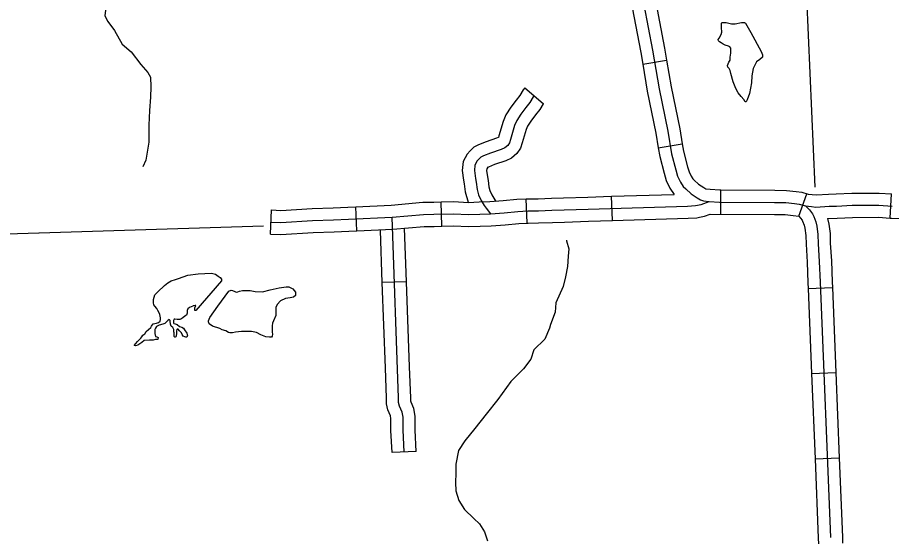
# Model space of a CAD drawing. Extents: x -5566 to 1759129, y -3726 to 731467.
# Drawn here: x -4572.86 to -4531.81, y 346.92 to 371.32 of the extents above; entities that cross this region are included whole.
import ezdxf

# ---------------------------------------------------------------- set-up
doc = ezdxf.new("R2010")
doc.units = 0
doc.layers.add('Default', color=7, linetype='Continuous')

msp = doc.modelspace()

# ---------------------------------------------------------------- linework, layer by layer
at = {"layer": 'Default'}
for p, q in [((-4543.494, 369.126), (-4542.37, 369.317)), ((-4549.027, 368.01), (-4548.163, 367.267)), ((-4542.76, 365.186), (-4541.636, 365.374)), ((-4539.825, 362.072), (-4539.818, 363.212)), ((-4536.157, 361.97), (-4535.778, 363.023)), ((-4531.876, 361.891), (-4531.805, 363.028)), ((-4552.933, 361.507), (-4552.96, 362.646)), ((-4548.918, 361.654), (-4548.969, 362.792)), ((-4544.918, 361.771), (-4544.954, 362.91)), ((-4560.979, 361.131), (-4560.927, 362.268)), ((-4556.922, 361.282), (-4556.975, 362.42)), ((-4554.585, 358.894), (-4555.724, 358.853)), ((-4535.722, 358.58), (-4534.584, 358.626)), ((-4535.56, 354.573), (-4534.422, 354.62)), ((-4554.131, 350.92), (-4555.269, 350.868)), ((-4535.397, 350.567), (-4534.259, 350.613))]:
    msp.add_line(p, q, dxfattribs=at)
for points in [[(-4536.736, 393.734), (-4535.4, 363.344)], [(-4543.217, 373.317), (-4543.128, 373.04), (-4542.88, 372.03), (-4542.465, 369.876), (-4542.37, 369.317)], [(-4544.302, 372.968), (-4544.225, 372.73), (-4543.993, 371.786), (-4543.586, 369.673), (-4543.494, 369.126)], [(-4568.726, 371.658), (-4568.755, 371.403), (-4568.622, 371.123), (-4568.312, 370.709), (-4567.942, 370.058), (-4567.529, 369.704), (-4567.071, 369.112), (-4566.746, 368.728), (-4566.613, 368.506), (-4566.598, 368.063), (-4566.613, 367.575), (-4566.657, 366.94), (-4566.687, 366.249), (-4566.687, 365.968), (-4566.687, 365.45), (-4566.79, 364.889), (-4566.834, 364.608), (-4566.967, 364.298)], [(-4543.437, 371.908), (-4543.026, 369.775), (-4542.718, 367.959), (-4542.315, 365.981)], [(-4539.377, 369.319), (-4539.386, 369.457), (-4539.36, 369.636), (-4539.36, 369.765), (-4539.36, 369.868), (-4539.394, 369.936), (-4539.463, 369.962), (-4539.617, 370.013), (-4539.72, 370.065), (-4539.814, 370.125), (-4539.883, 370.176), (-4539.925, 370.219), (-4539.942, 370.279), (-4539.9, 370.348), (-4539.814, 370.519), (-4539.771, 370.63), (-4539.797, 370.853), (-4539.797, 370.99), (-4539.797, 371.05), (-4539.78, 371.076), (-4539.754, 371.076), (-4539.574, 371.076), (-4539.317, 371.025), (-4539.154, 371.025), (-4538.846, 371.076), (-4538.718, 371.076), (-4538.658, 371.05), (-4538.409, 370.605), (-4537.921, 369.722), (-4537.87, 369.568), (-4537.87, 369.457), (-4537.99, 369.337), (-4538.144, 369.234), (-4538.212, 369.114), (-4538.307, 368.917)], [(-4543.494, 369.126), (-4543.278, 367.855), (-4542.875, 365.877), (-4542.76, 365.186)], [(-4542.37, 369.317), (-4542.158, 368.064), (-4541.755, 366.084), (-4541.636, 365.374)], [(-4538.307, 368.917), (-4538.341, 368.745), (-4538.367, 368.574), (-4538.375, 368.248), (-4538.478, 367.743), (-4538.589, 367.443), (-4538.632, 367.357), (-4538.675, 367.357), (-4538.743, 367.46), (-4538.863, 367.606), (-4539.009, 367.777), (-4539.12, 367.983), (-4539.24, 368.291), (-4539.36, 368.677), (-4539.386, 368.831), (-4539.437, 368.925), (-4539.489, 368.985), (-4539.514, 369.054), (-4539.454, 369.217), (-4539.377, 369.319)], [(-4549.027, 368.01), (-4549.106, 367.918), (-4549.264, 367.649), (-4549.437, 367.437), (-4549.683, 367.1), (-4549.917, 366.749), (-4550.049, 366.424), (-4550.249, 365.752), (-4550.27, 365.683), (-4550.284, 365.672), (-4550.355, 365.638), (-4550.845, 365.474), (-4551.205, 365.327), (-4551.302, 365.278)], [(-4548.595, 367.639), (-4548.641, 367.586), (-4548.795, 367.322), (-4548.986, 367.089), (-4549.216, 366.774), (-4549.411, 366.481), (-4549.511, 366.236), (-4549.704, 365.585), (-4549.755, 365.424), (-4549.836, 365.305), (-4549.972, 365.19), (-4550.14, 365.109), (-4550.647, 364.939), (-4550.97, 364.808), (-4551.097, 364.744), (-4551.19, 364.659), (-4551.263, 364.574), (-4551.371, 364.37), (-4551.4, 364.125), (-4551.348, 363.751), (-4551.322, 363.581), (-4551.275, 363.237), (-4551.203, 362.986), (-4551.083, 362.719), (-4550.938, 362.48), (-4550.842, 362.354), (-4550.642, 362.093)], [(-4548.163, 367.267), (-4548.176, 367.253), (-4548.326, 366.996), (-4548.536, 366.74), (-4548.749, 366.449), (-4548.905, 366.214), (-4548.972, 366.047), (-4549.16, 365.418), (-4549.237, 365.173), (-4549.408, 364.92), (-4549.66, 364.708), (-4549.926, 364.58), (-4550.449, 364.405), (-4550.734, 364.288), (-4550.792, 364.259)], [(-4542.315, 365.981), (-4542.136, 364.909), (-4541.932, 364.151), (-4541.852, 363.86), (-4541.714, 363.578), (-4541.587, 363.38), (-4541.468, 363.259), (-4541.213, 363.032), (-4540.927, 362.845), (-4540.775, 362.748), (-4540.636, 362.699), (-4540.37, 362.671), (-4539.89, 362.642), (-4537.297, 362.625), (-4536.77, 362.618), (-4536.361, 362.579), (-4536.136, 362.543), (-4535.844, 362.458), (-4535.663, 362.269), (-4535.51, 362.091), (-4535.453, 361.962), (-4535.356, 361.713), (-4535.314, 361.51), (-4535.26, 361.122), (-4535.249, 360.684), (-4535.196, 359.846), (-4535.164, 358.87), (-4534.677, 346.865)], [(-4551.302, 365.278), (-4551.422, 365.218), (-4551.601, 365.056), (-4551.737, 364.896), (-4551.924, 364.543), (-4551.974, 364.119), (-4551.911, 363.669), (-4551.886, 363.5), (-4551.834, 363.119), (-4551.693, 362.628)], [(-4542.76, 365.186), (-4542.694, 364.788), (-4542.482, 364.001), (-4542.387, 363.658), (-4542.211, 363.297), (-4542.02, 363.001)], [(-4541.636, 365.374), (-4541.579, 365.03), (-4541.382, 364.3), (-4541.317, 364.063), (-4541.217, 363.858), (-4541.139, 363.737), (-4541.075, 363.671), (-4540.866, 363.485), (-4540.619, 363.324), (-4540.525, 363.264), (-4540.511, 363.259), (-4540.323, 363.239), (-4539.872, 363.212), (-4539.818, 363.212)], [(-4550.772, 364.27), (-4550.78, 364.262), (-4550.788, 364.252), (-4550.818, 364.197), (-4550.826, 364.131), (-4550.784, 363.832), (-4550.758, 363.661), (-4550.717, 363.354), (-4550.667, 363.183), (-4550.578, 362.985), (-4550.389, 362.674)], [(-4544.954, 362.91), (-4542.02, 363.001)], [(-4539.818, 363.212), (-4537.291, 363.195), (-4536.739, 363.187), (-4536.289, 363.144), (-4536.011, 363.1), (-4535.715, 363.013)], [(-4535.715, 363.013), (-4535.35, 362.975), (-4534.758, 363.009), (-4534.413, 363.023), (-4533.67, 363.057), (-4532.387, 363.064), (-4531.805, 363.028)], [(-4560.953, 361.699), (-4560.489, 361.678), (-4559, 361.775), (-4558.01, 361.805), (-4557.315, 361.834), (-4555.265, 361.93), (-4553.794, 362.063), (-4553.297, 362.068), (-4552.379, 362.09), (-4551.674, 362.057), (-4551.151, 362.076), (-4550.642, 362.093), (-4549.997, 362.141), (-4549.36, 362.204), (-4548.885, 362.226), (-4548.393, 362.229), (-4547.756, 362.252), (-4547.188, 362.272), (-4546.058, 362.306), (-4541.387, 362.451), (-4541.013, 362.472), (-4540.744, 362.52), (-4540.37, 362.671)], [(-4556.975, 362.42), (-4555.304, 362.499), (-4553.823, 362.633), (-4553.306, 362.638), (-4552.96, 362.646)], [(-4552.96, 362.646), (-4552.373, 362.66), (-4551.671, 362.627), (-4551.17, 362.645), (-4550.672, 362.662), (-4550.047, 362.708), (-4549.401, 362.773), (-4548.969, 362.792)], [(-4548.969, 362.792), (-4548.899, 362.795), (-4548.405, 362.798), (-4547.777, 362.821), (-4547.206, 362.842), (-4546.075, 362.875), (-4544.954, 362.91)], [(-4560.927, 362.268), (-4560.495, 362.249), (-4559.027, 362.344), (-4558.03, 362.374), (-4557.341, 362.403), (-4556.975, 362.42)], [(-4535.844, 362.458), (-4535.57, 362.426), (-4535.364, 362.404), (-4534.73, 362.44), (-4534.388, 362.454), (-4533.656, 362.487), (-4532.403, 362.495), (-4531.776, 362.455)], [(-4531.876, 361.891), (-4531.804, 361.886), (-4531.431, 361.872), (-4530.987, 361.941), (-4530.621, 362.005), (-4530.34, 362.029), (-4529.976, 362.065), (-4527.825, 362.142)], [(-4554.7, 350.894), (-4554.747, 351.909), (-4554.747, 352.526), (-4554.794, 352.768), (-4554.919, 353.05), (-4554.958, 353.214), (-4554.958, 353.432), (-4555.265, 361.93)], [(-4548.918, 361.654), (-4548.87, 361.656), (-4548.381, 361.659), (-4547.736, 361.683), (-4547.169, 361.703), (-4546.04, 361.736), (-4544.918, 361.771)], [(-4544.918, 361.771), (-4541.362, 361.882), (-4540.947, 361.905), (-4540.829, 361.926)], [(-4540.829, 361.926), (-4540.586, 361.97), (-4540.323, 362.076)], [(-4540.323, 362.076), (-4537.303, 362.055), (-4536.801, 362.049), (-4536.432, 362.013), (-4536.157, 361.97)], [(-4536.157, 361.97), (-4535.996, 361.783), (-4535.979, 361.744), (-4535.904, 361.551), (-4535.875, 361.412), (-4535.829, 361.075), (-4535.818, 360.658), (-4535.765, 359.819), (-4535.733, 358.85), (-4535.722, 358.58)], [(-4534.807, 361.867), (-4534.363, 361.885), (-4533.641, 361.918), (-4532.42, 361.925), (-4531.876, 361.891)], [(-4534.807, 361.867), (-4534.752, 361.608), (-4534.692, 361.168), (-4534.68, 360.709), (-4534.627, 359.874), (-4534.595, 358.891), (-4534.584, 358.626)], [(-4575.39, 361.081), (-4561.304, 361.517)], [(-4556.922, 361.282), (-4555.226, 361.362), (-4553.766, 361.494), (-4553.287, 361.499), (-4552.933, 361.507)], [(-4555.724, 358.853), (-4555.812, 361.309)], [(-4554.585, 358.894), (-4554.676, 361.412)], [(-4552.933, 361.507), (-4552.386, 361.52), (-4551.677, 361.487), (-4551.131, 361.507), (-4550.611, 361.524), (-4549.948, 361.573), (-4549.319, 361.636), (-4548.918, 361.654)], [(-4560.979, 361.131), (-4560.484, 361.108), (-4558.973, 361.206), (-4557.989, 361.235), (-4557.29, 361.265), (-4556.922, 361.282)], [(-4547.077, 360.854), (-4547.074, 360.821), (-4546.969, 360.444), (-4547.001, 360.099), (-4547.029, 359.618), (-4547.112, 359.118), (-4547.231, 358.666), (-4547.581, 357.9), (-4547.599, 357.468), (-4547.821, 356.88), (-4547.877, 356.713), (-4548.096, 356.197), (-4548.611, 355.697), (-4548.747, 355.258), (-4549.087, 354.796), (-4549.68, 354.203), (-4550.302, 353.357), (-4550.854, 352.674), (-4551.376, 351.992), (-4551.856, 351.411), (-4552.143, 350.966), (-4552.272, 350.314), (-4552.271, 349.894), (-4552.286, 349.452), (-4552.264, 349.072), (-4552.133, 348.604), (-4551.868, 348.194), (-4551.427, 347.768), (-4551.167, 347.511), (-4550.918, 347.131), (-4550.789, 346.716)], [(-4565.302, 359.054), (-4564.865, 359.203), (-4564.381, 359.265), (-4563.756, 359.296), (-4563.561, 359.25), (-4563.428, 359.164), (-4563.335, 359.093), (-4563.272, 359.008), (-4563.272, 358.937), (-4564.482, 357.539), (-4564.537, 357.547), (-4564.537, 357.61), (-4564.529, 357.664), (-4564.482, 357.774), (-4564.521, 357.781), (-4564.607, 357.766), (-4564.631, 357.75), (-4564.787, 357.688), (-4564.857, 357.617), (-4564.888, 357.547), (-4564.888, 357.461), (-4564.888, 357.414), (-4564.919, 357.321), (-4564.998, 357.274), (-4565.091, 357.204), (-4565.185, 357.133), (-4565.24, 357.125), (-4565.357, 357.125), (-4565.466, 357.133), (-4565.497, 357.141), (-4565.528, 357.071), (-4565.528, 356.961), (-4565.521, 356.93), (-4565.45, 356.922), (-4565.364, 356.883), (-4565.255, 356.79), (-4565.146, 356.758), (-4565.068, 356.711), (-4565.016, 356.632), (-4564.914, 356.483), (-4564.885, 356.414), (-4564.873, 356.368), (-4564.888, 356.329), (-4564.912, 356.29), (-4564.958, 356.282), (-4565.005, 356.298), (-4565.076, 356.337), (-4565.122, 356.407), (-4565.161, 356.485), (-4565.247, 356.587), (-4565.31, 356.665), (-4565.357, 356.665), (-4565.38, 356.649), (-4565.396, 356.579), (-4565.396, 356.516), (-4565.396, 356.477), (-4565.411, 356.337), (-4565.419, 356.305), (-4565.458, 356.282), (-4565.466, 356.282), (-4565.497, 356.321), (-4565.497, 356.391), (-4565.505, 356.485), (-4565.513, 356.547), (-4565.521, 356.657), (-4565.567, 356.743), (-4565.645, 356.813), (-4565.669, 356.907), (-4565.677, 356.938), (-4565.685, 357.008), (-4565.685, 357.079), (-4565.731, 357.125), (-4565.778, 357.094), (-4565.833, 357.04), (-4565.872, 356.993), (-4565.934, 356.938), (-4566.028, 356.907), (-4566.2, 356.86), (-4566.325, 356.79), (-4566.372, 356.719), (-4566.411, 356.649), (-4566.418, 356.626), (-4566.411, 356.563), (-4566.411, 356.462), (-4566.372, 356.313), (-4566.317, 356.305), (-4566.247, 356.266), (-4566.27, 356.173), (-4566.379, 356.173), (-4566.481, 356.141), (-4566.668, 356.141), (-4566.918, 356.134), (-4567.027, 356.032), (-4567.215, 355.907), (-4567.316, 355.884), (-4567.386, 355.899), (-4567.23, 356.087), (-4567.074, 356.243), (-4567.027, 356.298), (-4566.973, 356.379)], [(-4566.145, 357.196), (-4566.176, 357.36), (-4566.208, 357.438), (-4566.27, 357.547), (-4566.317, 357.641), (-4566.418, 357.75), (-4566.457, 357.813), (-4566.473, 357.899), (-4566.473, 357.969), (-4566.473, 358.055), (-4566.403, 358.273), (-4566.27, 358.414), (-4565.95, 358.711), (-4565.802, 358.844), (-4565.645, 358.945), (-4565.442, 359), (-4565.302, 359.054)], [(-4555.579, 354.846), (-4555.724, 358.853)], [(-4554.441, 354.887), (-4554.585, 358.894)], [(-4563.351, 356.696), (-4563.695, 356.813), (-4563.851, 356.922), (-4563.89, 357.008), (-4563.89, 357.055), (-4563.827, 357.211), (-4563.453, 357.75), (-4562.937, 358.445), (-4562.828, 358.492), (-4562.766, 358.484), (-4562.656, 358.43), (-4562.586, 358.406), (-4562.508, 358.414), (-4562.43, 358.453), (-4562.297, 358.476), (-4562.079, 358.476), (-4561.938, 358.476), (-4561.704, 358.43)], [(-4561.704, 358.43), (-4561.353, 358.414), (-4560.986, 358.516), (-4560.572, 358.601), (-4560.236, 358.656), (-4560.111, 358.656), (-4559.932, 358.555), (-4559.799, 358.406), (-4559.799, 358.25), (-4559.9, 358.164), (-4560.057, 358.141), (-4560.275, 358.109), (-4560.502, 358), (-4560.658, 357.82), (-4560.728, 357.688), (-4560.728, 357.539), (-4560.728, 357.391), (-4560.728, 357.305), (-4560.829, 357.055), (-4560.876, 356.954), (-4560.892, 356.821), (-4560.892, 356.711), (-4560.892, 356.594), (-4560.892, 356.524), (-4560.884, 356.423), (-4560.892, 356.329), (-4560.931, 356.282), (-4561.017, 356.282), (-4561.196, 356.305), (-4561.431, 356.391), (-4561.634, 356.501), (-4561.876, 356.555), (-4562.063, 356.563), (-4562.227, 356.563), (-4562.336, 356.563), (-4562.625, 356.524), (-4562.766, 356.493), (-4562.883, 356.493), (-4562.953, 356.508), (-4563.078, 356.579), (-4563.242, 356.641), (-4563.351, 356.696)], [(-4535.722, 358.58), (-4535.56, 354.573)], [(-4534.584, 358.626), (-4534.422, 354.62)], [(-4566.973, 356.379), (-4566.88, 356.449), (-4566.816, 356.563), (-4566.707, 356.649), (-4566.606, 356.743), (-4566.574, 356.813), (-4566.489, 356.915), (-4566.411, 356.938), (-4566.332, 356.954), (-4566.239, 356.977), (-4566.153, 357.04), (-4566.145, 357.118), (-4566.145, 357.196)], [(-4555.269, 350.868), (-4555.317, 351.896), (-4555.317, 352.472), (-4555.341, 352.596), (-4555.461, 352.866), (-4555.528, 353.147), (-4555.528, 353.422), (-4555.579, 354.846)], [(-4554.131, 350.92), (-4554.178, 351.922), (-4554.178, 352.581), (-4554.247, 352.94), (-4554.377, 353.233), (-4554.389, 353.28), (-4554.389, 353.443), (-4554.441, 354.887)], [(-4535.56, 354.573), (-4535.397, 350.567)], [(-4534.422, 354.62), (-4534.259, 350.613)], [(-4535.397, 350.567), (-4535.246, 346.845), (-4535.238, 346.567)], [(-4534.259, 350.613), (-4534.108, 346.884), (-4534.1, 346.599)]]:
    msp.add_lwpolyline(points, dxfattribs=at)

doc.saveas('drawing.dxf')
